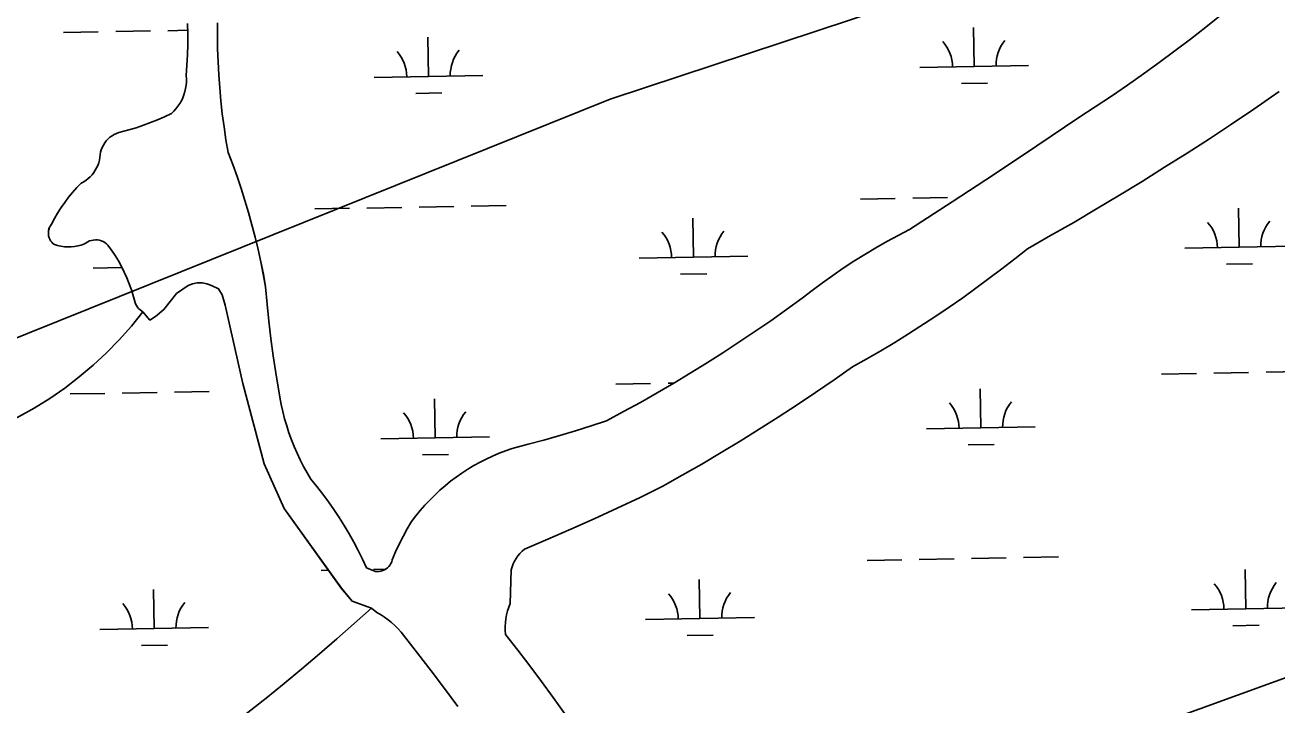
# Model space of a CAD drawing. Extents: x 3957609 to 3995875, y 234277 to 260273.
# Drawn here: x 3978847 to 3979998, y 251106 to 251732 of the extents above; entities that cross this region are included whole.
import ezdxf

# ---------------------------------------------------------------- set-up
doc = ezdxf.new("R2010")
doc.units = 0
for name, color, linetype in [('V-TOPO-SHOR', 7, 'Continuous'), ('V-UTIL-LINE', 7, 'Continuous'), ('V-WETL-SWMP', 7, 'Continuous')]:
    doc.layers.add(name, color=color, linetype=linetype)

msp = doc.modelspace()

# ---------------------------------------------------------------- linework, layer by layer
at = {"layer": 'V-TOPO-SHOR'}
for points in [[(3979598.905, 251508.006), (3979608.731, 251514.449), (3979618.689, 251520.695), (3979628.767, 251526.743), (3979638.962, 251532.586), (3979649.274, 251538.226), (3979659.694, 251543.657), (3979698.89, 251569.065), (3979737.933, 251594.708), (3979776.823, 251620.584), (3979815.555, 251646.694), (3979830.569, 251656.479), (3979845.464, 251666.443), (3979860.238, 251676.583), (3979874.889, 251686.898), (3979889.418, 251697.388), (3979903.817, 251708.052), (3979918.092, 251718.888), (3979932.233, 251729.892), (3979946.244, 251741.066)], [(3978940.119, 251499.031), (3978937.725, 251504.35), (3978935.126, 251509.572), (3978932.33, 251514.69), (3978929.338, 251519.7), (3978926.157, 251524.588), (3978922.791, 251529.352), (3978921.431, 251530.573), (3978919.942, 251531.631), (3978918.34, 251532.514), (3978916.651, 251533.208), (3978914.889, 251533.706), (3978913.085, 251533.999), (3978911.26, 251534.085), (3978909.438, 251533.962), (3978907.639, 251533.632), (3978905.89, 251533.1), (3978904.213, 251532.373), (3978902.63, 251531.457), (3978901.162, 251530.37), (3978898.19, 251529.37), (3978895.153, 251528.596), (3978892.064, 251528.053), (3978888.943, 251527.742), (3978885.81, 251527.666), (3978882.678, 251527.826), (3978879.57, 251528.219), (3978876.498, 251528.846), (3978873.481, 251529.7), (3978872.199, 251530.72), (3978871.056, 251531.893), (3978870.073, 251533.2), (3978869.262, 251534.623), (3978868.637, 251536.137), (3978868.209, 251537.718), (3978867.984, 251539.34), (3978867.968, 251540.976), (3978868.158, 251542.602), (3978868.551, 251544.192), (3978869.145, 251545.72), (3978869.926, 251547.157), (3978870.882, 251548.486), (3978873.585, 251553.705), (3978876.506, 251558.804), (3978879.637, 251563.777), (3978882.975, 251568.612), (3978886.516, 251573.304), (3978890.25, 251577.842), (3978894.172, 251582.219), (3978898.274, 251586.428), (3978900.49, 251587.632), (3978902.601, 251589.012), (3978904.594, 251590.558), (3978906.458, 251592.258), (3978908.176, 251594.106), (3978909.741, 251596.084), (3978911.14, 251598.181), (3978912.366, 251600.387), (3978913.411, 251602.683), (3978914.267, 251605.056), (3978914.928, 251607.489), (3978915.391, 251609.969), (3978916.049, 251614.797), (3978916.665, 251617.068), (3978917.501, 251619.265), (3978918.545, 251621.373), (3978919.79, 251623.367), (3978921.222, 251625.233), (3978922.829, 251626.951), (3978924.595, 251628.506), (3978926.502, 251629.88), (3978928.533, 251631.064), (3978930.671, 251632.045), (3978932.893, 251632.815), (3978941.954, 251635.231), (3978948.669, 251637.296), (3978955.323, 251639.555), (3978961.909, 251642.002), (3978968.42, 251644.64), (3978974.855, 251647.464), (3978981.204, 251650.473), (3978983.342, 251652.547), (3978985.324, 251654.769), (3978987.145, 251657.129), (3978988.789, 251659.611), (3978990.254, 251662.206), (3978991.526, 251664.899), (3978992.605, 251667.676), (3978993.479, 251670.523), (3978994.147, 251673.427), (3978994.608, 251676.37), (3978994.854, 251679.337), (3978994.888, 251682.317), (3978994.708, 251685.291), (3978995.417, 251694.855), (3978995.9, 251704.433), (3978996.158, 251714.02), (3978996.191, 251723.613), (3978995.998, 251733.202)], [(3979023.53, 251733.837), (3979023.45, 251721.841), (3979023.603, 251709.844), (3979023.997, 251697.855), (3979024.623, 251685.874), (3979025.488, 251673.91), (3979026.587, 251661.962), (3979027.923, 251650.041), (3979029.491, 251638.146)], [(3979955.998, 251640.667), (3979976.31, 251654.276), (3979999.799, 251670.666)], [(3979029.491, 251638.146), (3979031.294, 251626.286), (3979033.331, 251614.463), (3979037.483, 251603.551), (3979041.433, 251592.565), (3979045.179, 251581.506), (3979048.722, 251570.384), (3979052.06, 251559.195), (3979055.192, 251547.948), (3979058.114, 251536.645), (3979060.83, 251525.289), (3979063.335, 251513.885), (3979065.628, 251502.439), (3979067.711, 251490.952), (3979069.069, 251475.041), (3979070.675, 251459.157), (3979072.526, 251443.297), (3979074.627, 251427.468), (3979076.974, 251411.676), (3979080.673, 251389.248), (3979081.982, 251382.613), (3979083.491, 251376.02), (3979085.201, 251369.477), (3979087.11, 251362.987), (3979089.213, 251356.56), (3979091.513, 251350.199), (3979094.005, 251343.912), (3979096.686, 251337.702), (3979099.556, 251331.577), (3979102.609, 251325.543), (3979105.845, 251319.604), (3979109.261, 251313.765), (3979114.829, 251306.984), (3979120.228, 251300.066), (3979125.45, 251293.015), (3979130.499, 251285.834), (3979135.365, 251278.531), (3979140.047, 251271.109), (3979144.544, 251263.575), (3979148.851, 251255.928), (3979152.965, 251248.178), (3979156.887, 251240.326), (3979160.61, 251232.38), (3979168.71, 251229.019), (3979170.418, 251228.873), (3979172.13, 251228.941), (3979173.82, 251229.222), (3979175.465, 251229.709), (3979177.033, 251230.397), (3979178.506, 251231.276), (3979179.858, 251232.328), (3979181.068, 251233.543), (3979182.117, 251234.897), (3979182.991, 251236.371), (3979183.675, 251237.942), (3979184.158, 251239.587), (3979187.28, 251246.877), (3979190.62, 251254.07), (3979194.173, 251261.16), (3979197.939, 251268.142), (3979201.912, 251275.005), (3979205.836, 251280.135), (3979209.93, 251285.126), (3979214.194, 251289.976), (3979218.618, 251294.678), (3979223.204, 251299.226), (3979227.938, 251303.615), (3979232.821, 251307.84), (3979237.845, 251311.897), (3979243.004, 251315.78), (3979248.292, 251319.485), (3979253.704, 251323.008), (3979259.232, 251326.344), (3979264.87, 251329.49), (3979270.615, 251332.441), (3979276.454, 251335.195), (3979282.385, 251337.747), (3979288.4, 251340.098), (3979294.49, 251342.243), (3979309.088, 251345.986), (3979323.635, 251349.927), (3979338.129, 251354.059), (3979352.567, 251358.387), (3979366.944, 251362.909), (3979381.26, 251367.619), (3979396.835, 251376.006), (3979412.31, 251384.577), (3979427.678, 251393.336), (3979442.942, 251402.28), (3979458.095, 251411.406), (3979473.135, 251420.714), (3979488.063, 251430.204), (3979502.876, 251439.873), (3979517.573, 251449.72), (3979532.148, 251459.742), (3979546.601, 251469.941), (3979560.931, 251480.315), (3979570.215, 251487.519), (3979579.642, 251494.54), (3979589.206, 251501.368), (3979598.905, 251508.006)], [(3979955.998, 251640.667), (3979935.574, 251627.228), (3979915.038, 251613.961), (3979894.39, 251600.866), (3979873.634, 251587.945), (3979852.771, 251575.198), (3979831.802, 251562.628), (3979810.728, 251550.231), (3979789.549, 251538.013), (3979768.271, 251525.973), (3979756.595, 251516.628), (3979744.794, 251507.438), (3979720.829, 251489.543), (3979708.668, 251480.837), (3979696.392, 251472.295), (3979684.001, 251463.918), (3979658.893, 251447.667), (3979646.175, 251439.797), (3979633.354, 251432.096), (3979620.432, 251424.568), (3979607.408, 251417.214), (3979590.512, 251405.376), (3979573.485, 251393.725), (3979556.335, 251382.26), (3979539.058, 251370.982), (3979521.663, 251359.894), (3979504.144, 251348.999), (3979486.509, 251338.292), (3979468.757, 251327.78), (3979450.892, 251317.462), (3979432.917, 251307.338), (3979411.984, 251297.119), (3979390.941, 251287.135), (3979369.785, 251277.389), (3979348.521, 251267.882), (3979327.152, 251258.612), (3979305.679, 251249.587), (3979303.487, 251247.695), (3979301.464, 251245.624), (3979299.623, 251243.392), (3979297.974, 251241.012), (3979296.532, 251238.499), (3979295.307, 251235.878), (3979294.308, 251233.16), (3979293.542, 251230.368), (3979292.6, 251199.587), (3979291.3, 251196.161), (3979290.212, 251192.661), (3979289.342, 251189.099), (3979288.692, 251185.493), (3979288.266, 251181.851), (3979288.068, 251178.192), (3979288.092, 251174.528), (3979288.342, 251170.87), (3979299.584, 251156.565), (3979310.647, 251142.122), (3979321.528, 251127.543), (3979332.229, 251112.828), (3979342.745, 251097.982)], [(3978954.893, 251467.828), (3978952.249, 251469.645), (3978950.992, 251470.869), (3978949.886, 251472.231), (3978948.944, 251473.716), (3978948.182, 251475.297), (3978944.288, 251488.138), (3978942.308, 251493.625), (3978940.119, 251499.031)], [(3978954.893, 251467.828), (3978961.416, 251460.25), (3978966.591, 251463.519), (3978974.185, 251470.095), (3978985.654, 251484.689), (3978996.611, 251492.003), (3979000.379, 251493.516), (3979004.93, 251494.626), (3979009.656, 251494.55), (3979013.781, 251493.694), (3979017.898, 251492.248), (3979024.548, 251489.187), (3979027.808, 251483.616), (3979030.61, 251474.111), (3979046.787, 251401.923), (3979066.48, 251327.904), (3979084.738, 251287.014), (3979137.349, 251213.452), (3979147.208, 251201.666), (3979165.077, 251195.159)], [(3978646.36, 251285.204), (3978661.779, 251290.678), (3978677.129, 251296.347), (3978692.405, 251302.206), (3978707.605, 251308.26), (3978722.73, 251314.504), (3978737.772, 251320.939), (3978752.735, 251327.562), (3978767.612, 251334.374), (3978782.4, 251341.374), (3978797.101, 251348.559), (3978811.709, 251355.927), (3978826.223, 251363.48), (3978840.641, 251371.216), (3978854.963, 251379.131), (3978869.18, 251388.087), (3978882.963, 251397.696), (3978896.283, 251407.942), (3978909.108, 251418.801), (3978921.408, 251430.243), (3978933.158, 251442.246), (3978944.327, 251454.784), (3978954.893, 251467.828)], [(3978680.123, 250856.535), (3978707.503, 250872.306), (3978734.764, 250888.281), (3978761.908, 250904.454), (3978788.931, 250920.826), (3978815.836, 250937.396), (3978842.618, 250954.163), (3978869.274, 250971.124), (3978913.609, 250999.88), (3978931.294, 251011.661), (3978948.853, 251023.623), (3978966.288, 251035.765), (3978983.596, 251048.09), (3979000.776, 251060.593), (3979017.824, 251073.275), (3979034.74, 251086.132), (3979051.522, 251099.163), (3979068.166, 251112.369), (3979084.675, 251125.746), (3979101.04, 251139.294), (3979117.267, 251153.009), (3979133.35, 251166.895), (3979149.285, 251180.944), (3979165.077, 251195.159)], [(3979173.507, 251189.214), (3979169.945, 251191.303), (3979165.077, 251195.159)], [(3979244.464, 251104.619), (3979232.325, 251121.153), (3979220.002, 251137.547), (3979207.499, 251153.806), (3979192.217, 251173.131), (3979189.457, 251176.201), (3979186.542, 251179.123), (3979183.48, 251181.894), (3979180.284, 251184.504), (3979176.954, 251186.947), (3979173.507, 251189.214)]]:
    msp.add_lwpolyline(points, dxfattribs=at)
at = {"layer": 'V-UTIL-LINE'}
for points in [[(3961767.682, 245361.868), (3961943.705, 245468.964), (3965208.639, 247597.169), (3966396.749, 247622.307), (3967484.854, 247669.667), (3969697.646, 247716.332), (3970569.601, 248052.102), (3971717.759, 248552.062), (3975420.027, 250066.441), (3979384.42, 251663.69), (3984441.626, 253334.756), (3993476.194, 256555.397)], [(3993486.783, 256012.187), (3984358.232, 252707.382), (3984355.815, 252706.645), (3979327.531, 250885.592), (3969939.425, 247110.423), (3969929.75, 247106.755), (3966670.117, 247144.723), (3965413.49, 247134.313), (3961768.13, 245337.826)]]:
    msp.add_lwpolyline(points, dxfattribs=at)
at = {"layer": 'V-WETL-SWMP'}
for p, q in [((3979719.35, 251693.677), (3979718.696, 251729.671)), ((3978881.892, 251724.887), (3978913.887, 251725.468)), ((3978929.885, 251725.759), (3978961.879, 251726.341)), ((3978977.877, 251726.632), (3978996.124, 251726.964)), ((3979217.525, 251684.552), (3979216.871, 251720.546)), ((3979167.533, 251683.643), (3979267.517, 251685.461)), ((3979669.359, 251692.768), (3979769.342, 251694.586)), ((3979707.633, 251678.03), (3979731.629, 251678.466)), ((3979205.808, 251668.905), (3979229.804, 251669.342)), ((3979614.707, 251571.683), (3979646.702, 251572.265)), ((3979662.699, 251572.556), (3979694.694, 251573.137)), ((3979112.882, 251562.558), (3979144.877, 251563.14)), ((3979160.874, 251563.431), (3979192.869, 251564.013)), ((3979208.866, 251564.304), (3979240.861, 251564.885)), ((3979256.858, 251565.176), (3979288.853, 251565.758)), ((3979962.888, 251527.264), (3979962.233, 251563.258)), ((3979461.063, 251518.139), (3979460.408, 251554.133)), ((3979912.896, 251526.355), (3980012.88, 251528.173)), ((3979411.071, 251517.23), (3979511.055, 251519.048)), ((3979951.17, 251511.617), (3979975.166, 251512.053)), ((3978909.246, 251508.105), (3978935.617, 251508.585)), ((3979449.345, 251502.492), (3979473.341, 251502.929)), ((3979891.591, 251410.516), (3979923.585, 251411.098)), ((3979939.583, 251411.389), (3979971.577, 251411.97)), ((3979987.575, 251412.261), (3980019.569, 251412.843)), ((3979389.766, 251401.391), (3979421.76, 251401.973)), ((3979437.758, 251402.264), (3979443.077, 251402.361)), ((3979725.398, 251361.057), (3979724.744, 251397.051)), ((3978887.941, 251392.267), (3978919.935, 251392.848)), ((3978935.933, 251393.139), (3978967.927, 251393.721)), ((3978983.925, 251394.012), (3979015.919, 251394.594)), ((3979223.573, 251351.932), (3979222.919, 251387.926)), ((3979675.407, 251360.148), (3979775.39, 251361.966)), ((3979173.582, 251351.023), (3979273.565, 251352.841)), ((3979713.681, 251345.41), (3979737.677, 251345.846)), ((3979211.856, 251336.285), (3979235.852, 251336.721)), ((3979620.755, 251239.063), (3979652.75, 251239.645)), ((3979668.747, 251239.936), (3979700.742, 251240.517)), ((3979716.739, 251240.808), (3979748.734, 251241.39)), ((3979764.731, 251241.681), (3979796.726, 251242.263)), ((3979118.93, 251229.938), (3979125.474, 251230.057)), ((3979166.922, 251230.811), (3979178.068, 251231.014)), ((3979294.3, 251233.127), (3979294.901, 251233.138)), ((3979968.936, 251194.644), (3979968.282, 251230.638)), ((3978965.286, 251176.394), (3978964.631, 251212.388)), ((3979467.111, 251185.519), (3979466.456, 251221.513)), ((3979918.944, 251193.735), (3980018.928, 251195.553)), ((3978915.294, 251175.485), (3979015.278, 251177.303)), ((3979417.119, 251184.61), (3979517.103, 251186.428)), ((3979957.219, 251178.997), (3979981.215, 251179.433)), ((3979455.393, 251169.872), (3979479.389, 251170.309)), ((3978953.568, 251160.747), (3978977.564, 251161.184))]:
    msp.add_line(p, q, dxfattribs=at)
for points in [[(3979946.243, 251741.066), (3979932.233, 251729.893), (3979918.091, 251718.888), (3979903.818, 251708.053), (3979889.417, 251697.389), (3979874.889, 251686.898), (3979860.237, 251676.582), (3979845.463, 251666.442), (3979830.568, 251656.479), (3979815.555, 251646.695), (3979776.823, 251620.585), (3979737.934, 251594.708), (3979698.891, 251569.065), (3979659.694, 251543.658), (3979649.273, 251538.225), (3979638.962, 251532.586), (3979628.766, 251526.742), (3979618.688, 251520.695), (3979608.732, 251514.449), (3979598.904, 251508.006), (3979589.205, 251501.369), (3979579.641, 251494.539), (3979570.215, 251487.52), (3979560.931, 251480.314), (3979546.602, 251469.942), (3979532.148, 251459.743), (3979517.573, 251449.72), (3979502.877, 251439.873), (3979488.064, 251430.204), (3979473.136, 251420.714), (3979458.094, 251411.405), (3979442.941, 251402.279), (3979427.678, 251393.336), (3979412.309, 251384.577), (3979396.836, 251376.005), (3979381.26, 251367.62), (3979366.944, 251362.908), (3979352.567, 251358.387), (3979338.13, 251354.06), (3979323.636, 251349.926), (3979309.089, 251345.986), (3979294.49, 251342.242), (3979288.399, 251340.098), (3979282.385, 251337.748), (3979276.454, 251335.195), (3979270.614, 251332.441), (3979264.871, 251329.489), (3979259.232, 251326.343), (3979253.704, 251323.007), (3979248.292, 251319.485), (3979243.004, 251315.78), (3979237.845, 251311.897), (3979232.821, 251307.84), (3979227.939, 251303.615), (3979223.203, 251299.226), (3979218.619, 251294.678), (3979214.194, 251289.976), (3979209.931, 251285.126), (3979205.836, 251280.134), (3979201.913, 251275.005), (3979197.939, 251268.141), (3979194.174, 251261.161), (3979190.62, 251254.071), (3979187.28, 251246.878), (3979184.158, 251239.587), (3979183.675, 251237.943), (3979182.991, 251236.371), (3979182.117, 251234.897), (3979181.067, 251233.542), (3979179.857, 251232.329), (3979178.506, 251231.275), (3979177.034, 251230.397), (3979175.464, 251229.709), (3979173.821, 251229.221), (3979172.13, 251228.941), (3979170.418, 251228.873), (3979168.71, 251229.019), (3979160.611, 251232.38), (3979156.887, 251240.326)], [(3978995.998, 251733.201), (3978996.191, 251723.612), (3978996.158, 251714.021), (3978995.9, 251704.434), (3978995.416, 251694.855), (3978994.708, 251685.29), (3978994.888, 251682.317), (3978994.854, 251679.338), (3978994.607, 251676.369), (3978994.148, 251673.426), (3978993.479, 251670.523), (3978992.604, 251667.676), (3978991.526, 251664.899), (3978990.253, 251662.206), (3978988.79, 251659.611), (3978987.144, 251657.128), (3978985.325, 251654.77), (3978983.341, 251652.547), (3978981.203, 251650.473), (3978974.854, 251647.464), (3978968.421, 251644.64), (3978961.909, 251642.002), (3978955.323, 251639.554), (3978948.67, 251637.296), (3978941.954, 251635.232), (3978932.894, 251632.814), (3978930.672, 251632.045), (3978928.534, 251631.064), (3978926.502, 251629.88), (3978924.594, 251628.505), (3978922.829, 251626.951), (3978921.222, 251625.233), (3978919.79, 251623.368), (3978918.546, 251621.372), (3978917.501, 251619.265), (3978916.666, 251617.067), (3978916.048, 251614.797), (3978915.391, 251609.97), (3978914.928, 251607.49), (3978914.267, 251605.056), (3978913.411, 251602.683), (3978912.366, 251600.387), (3978911.14, 251598.182), (3978909.74, 251596.084), (3978908.176, 251594.105), (3978906.457, 251592.259), (3978904.594, 251590.558), (3978902.601, 251589.012), (3978900.489, 251587.632), (3978898.273, 251586.427), (3978894.171, 251582.219), (3978890.249, 251577.842), (3978886.516, 251573.304), (3978882.976, 251568.613), (3978879.637, 251563.777), (3978876.505, 251558.805), (3978873.585, 251553.705), (3978870.882, 251548.487), (3978869.925, 251547.158), (3978869.145, 251545.719), (3978868.552, 251544.192), (3978868.158, 251542.603), (3978867.968, 251540.977), (3978867.985, 251539.34), (3978868.209, 251537.718), (3978868.637, 251536.137), (3978869.261, 251534.624), (3978870.072, 251533.201), (3978871.057, 251531.893), (3978872.199, 251530.719), (3978873.48, 251529.7), (3978876.497, 251528.846), (3978879.569, 251528.22), (3978882.679, 251527.826), (3978885.81, 251527.667), (3978888.944, 251527.742), (3978892.064, 251528.053), (3978895.152, 251528.596), (3978898.19, 251529.37), (3978901.162, 251530.369), (3978902.63, 251531.458), (3978904.213, 251532.372), (3978905.89, 251533.1), (3978907.639, 251533.632), (3978909.437, 251533.962), (3978911.26, 251534.085), (3978913.086, 251533.999), (3978914.89, 251533.705), (3978916.65, 251533.208), (3978918.341, 251532.514), (3978919.941, 251531.632), (3978921.431, 251530.573), (3978922.791, 251529.351), (3978926.158, 251524.588), (3978929.339, 251519.699), (3978932.33, 251514.691), (3978935.126, 251509.572), (3978937.724, 251504.349), (3978940.119, 251499.031)], [(3979029.491, 251638.146), (3979027.922, 251650.04), (3979026.587, 251661.962), (3979025.487, 251673.909), (3979024.624, 251685.874), (3979023.996, 251697.855), (3979023.604, 251709.845), (3979023.449, 251721.841), (3979023.53, 251733.837)], [(3979955.999, 251640.666), (3979976.311, 251654.275), (3979999.798, 251670.665)], [(3979156.887, 251240.326), (3979152.966, 251248.177), (3979148.851, 251255.928), (3979144.544, 251263.574), (3979140.047, 251271.11), (3979135.365, 251278.532), (3979130.498, 251285.835), (3979125.451, 251293.014), (3979120.227, 251300.065), (3979114.829, 251306.984), (3979109.26, 251313.766), (3979105.845, 251319.604), (3979102.609, 251325.543), (3979099.555, 251331.577), (3979096.686, 251337.702), (3979094.005, 251343.911), (3979091.513, 251350.199), (3979089.214, 251356.56), (3979087.11, 251362.987), (3979085.202, 251369.476), (3979083.492, 251376.02), (3979081.982, 251382.612), (3979080.673, 251389.248), (3979076.974, 251411.675), (3979074.627, 251427.469), (3979072.527, 251443.297), (3979070.674, 251459.156), (3979069.069, 251475.042), (3979067.712, 251490.951), (3979065.629, 251502.439), (3979063.334, 251513.886), (3979060.829, 251525.289), (3979058.114, 251536.644), (3979055.191, 251547.947), (3979052.06, 251559.195), (3979048.723, 251570.383), (3979045.18, 251581.507), (3979041.433, 251592.565), (3979037.483, 251603.551), (3979033.331, 251614.463), (3979031.294, 251626.286), (3979029.491, 251638.146)], [(3979539.059, 251370.983), (3979556.335, 251382.261), (3979573.486, 251393.726), (3979590.512, 251405.377), (3979607.409, 251417.214), (3979620.432, 251424.568), (3979633.355, 251432.096), (3979646.175, 251439.796), (3979658.892, 251447.667), (3979684.002, 251463.918), (3979696.392, 251472.295), (3979708.668, 251480.837), (3979720.829, 251489.543), (3979744.794, 251507.439), (3979756.595, 251516.627), (3979768.271, 251525.972), (3979789.55, 251538.013), (3979810.727, 251550.231), (3979831.801, 251562.627), (3979852.771, 251575.199), (3979873.634, 251587.945), (3979894.39, 251600.866), (3979915.038, 251613.961), (3979935.574, 251627.228), (3979955.999, 251640.666)], [(3978940.119, 251499.031), (3978942.308, 251493.624), (3978944.288, 251488.137), (3978948.181, 251475.296), (3978948.944, 251473.715), (3978949.885, 251472.232), (3978950.992, 251470.87), (3978952.25, 251469.645), (3978954.892, 251467.827), (3978961.415, 251460.251), (3978966.591, 251463.518), (3978974.186, 251470.096), (3978985.654, 251484.69), (3978996.61, 251492.002), (3979000.379, 251493.517), (3979004.929, 251494.626), (3979009.657, 251494.55), (3979013.782, 251493.695), (3979017.897, 251492.249), (3979024.547, 251489.186), (3979027.808, 251483.616), (3979030.61, 251474.112), (3979046.787, 251401.923), (3979066.481, 251327.905), (3979084.739, 251287.015), (3979137.35, 251213.451), (3979147.209, 251201.665), (3979165.077, 251195.159), (3979169.945, 251191.303), (3979173.506, 251189.214), (3979176.954, 251186.946), (3979180.283, 251184.504), (3979183.481, 251181.894), (3979186.542, 251179.124), (3979189.456, 251176.2), (3979192.217, 251173.131), (3979207.5, 251153.806), (3979220.003, 251137.548), (3979232.325, 251121.152), (3979244.464, 251104.62)], [(3979342.746, 251097.982), (3979332.229, 251112.828), (3979321.529, 251127.542), (3979310.646, 251142.122), (3979299.584, 251156.565), (3979288.342, 251170.87), (3979288.092, 251174.527), (3979288.067, 251178.192), (3979288.267, 251181.852), (3979288.693, 251185.492), (3979289.342, 251189.1), (3979290.211, 251192.661), (3979291.299, 251196.161), (3979292.599, 251199.588), (3979293.542, 251230.368), (3979294.309, 251233.16), (3979295.308, 251235.877), (3979296.533, 251238.5), (3979297.974, 251241.011), (3979299.622, 251243.391), (3979301.464, 251245.624), (3979303.488, 251247.694), (3979305.679, 251249.586), (3979327.151, 251258.613), (3979348.521, 251267.881), (3979369.785, 251277.388), (3979390.94, 251287.135), (3979411.985, 251297.118), (3979432.916, 251307.338), (3979450.892, 251317.461), (3979468.757, 251327.779), (3979486.509, 251338.292), (3979504.144, 251348.998), (3979521.662, 251359.895), (3979539.059, 251370.983)]]:
    msp.add_lwpolyline(points, dxfattribs=at)
for centre, start, end in [((3979162.283, 251684.022), 0.269879, 41.813537), ((3979272.75, 251686.031), 140.269876, 181.813534), ((3979664.108, 251693.147), 0.269879, 41.813537), ((3979774.575, 251695.156), 140.269876, 181.813534), ((3979907.645, 251526.734), 0.269879, 41.813537), ((3980018.113, 251528.743), 140.269876, 181.813534), ((3979405.82, 251517.609), 0.269879, 41.813537), ((3979516.288, 251519.618), 140.269876, 181.813534), ((3979780.624, 251362.536), 140.269876, 181.813534), ((3979168.331, 251351.402), 0.269879, 41.813537), ((3979278.798, 251353.411), 140.269876, 181.813534), ((3979670.156, 251360.527), 0.269879, 41.813537), ((3979913.694, 251194.114), 0.269879, 41.813537), ((3980024.161, 251196.123), 140.269876, 181.813534), ((3979020.511, 251177.873), 140.269876, 181.813534), ((3979411.869, 251184.989), 0.269879, 41.813537), ((3979522.336, 251186.998), 140.269876, 181.813534), ((3978910.043, 251175.864), 0.269879, 41.813537)]:
    msp.add_arc(centre, 35.246, start, end, dxfattribs=at)

doc.saveas('drawing.dxf')
